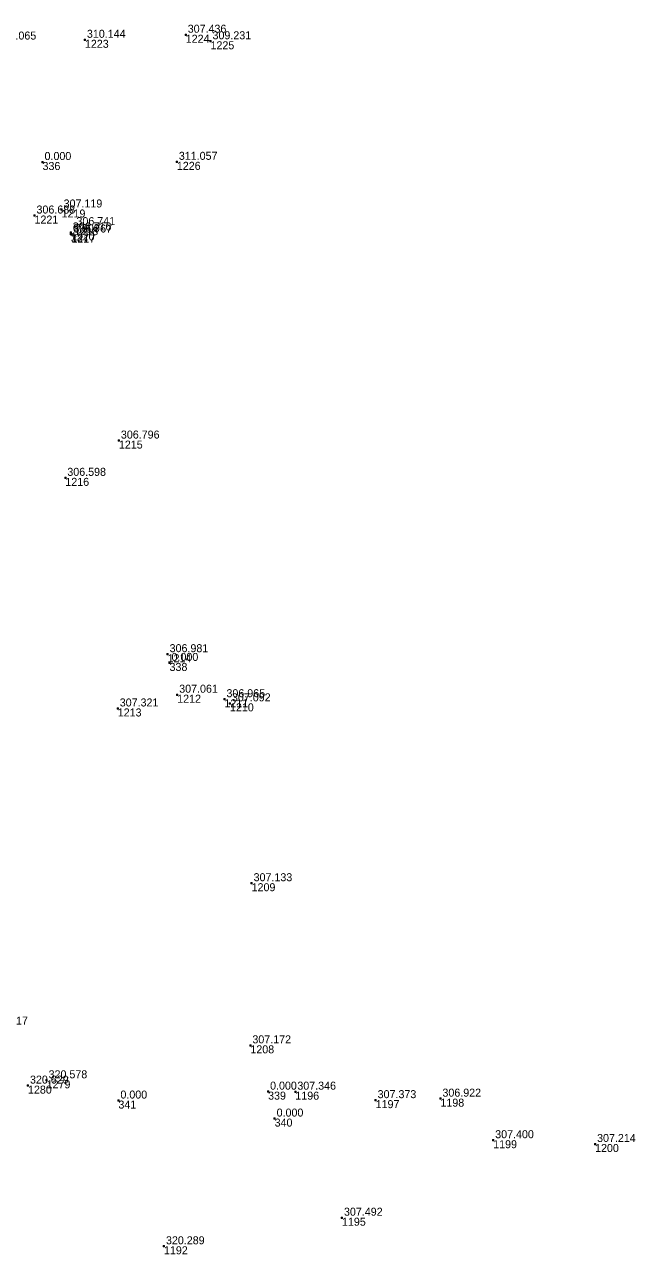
# Model space of a CAD drawing. Extents: x -829398 to -819400, y -1074439 to -1067977.
# Drawn here: x -820758 to -820666.3, y -1070592.8 to -1070408.4 of the extents above; entities that cross this region are included whole.
import ezdxf

# ---------------------------------------------------------------- set-up
doc = ezdxf.new("R2010")
doc.units = 0
for name, color, linetype in [('Vrstva 60', 7, 'Continuous'), ('Vrstva 61', 7, 'Continuous'), ('Čísla bodů_doměření_2012', 7, 'Continuous')]:
    doc.layers.add(name, color=color, linetype=linetype)

# ---------------------------------------------------------------- blocks, each defined once
blk = doc.blocks.new('BOD')
at = {"layer": 'Čísla bodů_doměření_2012'}
for p, q in [((-0.15, 0), (0.15, 0)), ((0, -0.15), (0, 0.15))]:
    blk.add_line(p, q, dxfattribs=at)

msp = doc.modelspace()

# ---------------------------------------------------------------- block references
at = {"layer": 'Vrstva 60'}
for p in [(-820748.91, -1070410.67), (-820748.91, -1070410.67), (-820733.78, -1070409.91), (-820733.78, -1070409.91), (-820730.059, -1070410.894), (-820730.059, -1070410.894), (-820755.27, -1070429), (-820735.114, -1070428.974), (-820735.114, -1070428.974), (-820756.475, -1070437.028), (-820756.475, -1070437.028), (-820752.405, -1070436.119), (-820752.405, -1070436.119), (-820750.477, -1070438.765), (-820750.477, -1070438.765), (-820751.035, -1070439.569), (-820751.035, -1070439.569), (-820751, -1070439.83), (-820750.932, -1070439.873), (-820750.932, -1070439.873), (-820743.809, -1070470.778), (-820743.809, -1070470.778), (-820751.847, -1070476.366), (-820751.847, -1070476.366), (-820736.497, -1070502.816), (-820736.497, -1070502.816), (-820736.21, -1070504.125), (-820735.06, -1070508.892), (-820735.06, -1070508.892), (-820743.982, -1070510.951), (-820743.982, -1070510.951), (-820727.968, -1070509.566), (-820727.968, -1070509.566), (-820727.141, -1070510.188), (-820727.141, -1070510.188), (-820723.893, -1070537.163), (-820723.893, -1070537.163), (-820724.076, -1070561.476), (-820724.076, -1070561.476), (-820757.452, -1070567.516), (-820757.452, -1070567.516), (-820754.659, -1070566.719), (-820754.659, -1070566.719), (-820721.42, -1070568.42), (-820717.329, -1070568.426), (-820717.329, -1070568.426), (-820743.88, -1070569.76), (-820705.279, -1070569.699), (-820705.279, -1070569.699), (-820695.556, -1070569.473), (-820695.556, -1070569.473), (-820720.44, -1070572.46), (-820687.637, -1070575.706), (-820687.637, -1070575.706), (-820672.347, -1070576.274), (-820672.347, -1070576.274), (-820710.33, -1070587.327), (-820710.33, -1070587.327), (-820737.045, -1070591.614), (-820737.045, -1070591.614)]:
    msp.add_blockref('BOD', p, dxfattribs=at)

# ---------------------------------------------------------------- texts
for s, p in [('1223', (-820748.91, -1070411.87)), ('1224', (-820733.78, -1070411.11)), ('1225', (-820730.059, -1070412.094)), ('336', (-820755.27, -1070430.2)), ('1226', (-820735.114, -1070430.174)), ('1221', (-820756.475, -1070438.228)), ('1219', (-820752.405, -1070437.319)), ('1218', (-820750.477, -1070439.965)), ('337', (-820751, -1070441.03)), ('1220', (-820751.035, -1070440.769)), ('1217', (-820750.932, -1070441.073)), ('1215', (-820743.809, -1070471.978)), ('1216', (-820751.847, -1070477.566)), ('1214', (-820736.497, -1070504.016)), ('338', (-820736.21, -1070505.325)), ('1212', (-820735.06, -1070510.092)), ('1213', (-820743.982, -1070512.151)), ('1211', (-820727.968, -1070510.766)), ('1210', (-820727.141, -1070511.388)), ('1209', (-820723.893, -1070538.363)), ('1208', (-820724.076, -1070562.676)), ('1280', (-820757.452, -1070568.716)), ('1279', (-820754.659, -1070567.919)), ('341', (-820743.88, -1070570.96)), ('339', (-820721.42, -1070569.62)), ('1196', (-820717.329, -1070569.626)), ('1197', (-820705.279, -1070570.899)), ('1198', (-820695.556, -1070570.673)), ('340', (-820720.44, -1070573.66)), ('1199', (-820687.637, -1070576.906)), ('1200', (-820672.347, -1070577.474)), ('1195', (-820710.33, -1070588.527)), ('1192', (-820737.045, -1070592.814))]:
    msp.add_text(s, height=1.2, dxfattribs=at).set_placement(p)
at = {"layer": 'Vrstva 61'}
for s, p in [('308.065', (-820762.011, -1070410.639)), ('310.144', (-820748.61, -1070410.37)), ('307.436', (-820733.48, -1070409.61)), ('309.231', (-820729.759, -1070410.594)), ('0.000', (-820754.97, -1070428.7)), ('311.057', (-820734.814, -1070428.674)), ('306.688', (-820756.175, -1070436.728)), ('307.119', (-820752.105, -1070435.819)), ('306.741', (-820750.177, -1070438.465)), ('306.716', (-820750.735, -1070439.269)), ('0.000', (-820750.7, -1070439.53)), ('306.767', (-820750.632, -1070439.573)), ('306.796', (-820743.509, -1070470.478)), ('306.598', (-820751.547, -1070476.066)), ('306.981', (-820736.197, -1070502.516)), ('0.000', (-820735.91, -1070503.825)), ('307.061', (-820734.76, -1070508.592)), ('306.965', (-820727.668, -1070509.266)), ('307.092', (-820726.841, -1070509.888)), ('307.321', (-820743.682, -1070510.651)), ('307.133', (-820723.593, -1070536.863)), ('320.517', (-820763.265, -1070558.371)), ('307.172', (-820723.776, -1070561.176)), ('320.629', (-820757.152, -1070567.216)), ('320.578', (-820754.359, -1070566.419)), ('0.000', (-820743.58, -1070569.46)), ('0.000', (-820721.12, -1070568.12)), ('307.346', (-820717.029, -1070568.126)), ('307.373', (-820704.979, -1070569.399)), ('306.922', (-820695.256, -1070569.173)), ('0.000', (-820720.14, -1070572.16)), ('307.400', (-820687.337, -1070575.406)), ('307.214', (-820672.047, -1070575.974)), ('307.492', (-820710.03, -1070587.027)), ('320.289', (-820736.745, -1070591.314))]:
    msp.add_text(s, height=1.2, dxfattribs=at).set_placement(p)

doc.saveas('drawing.dxf')
